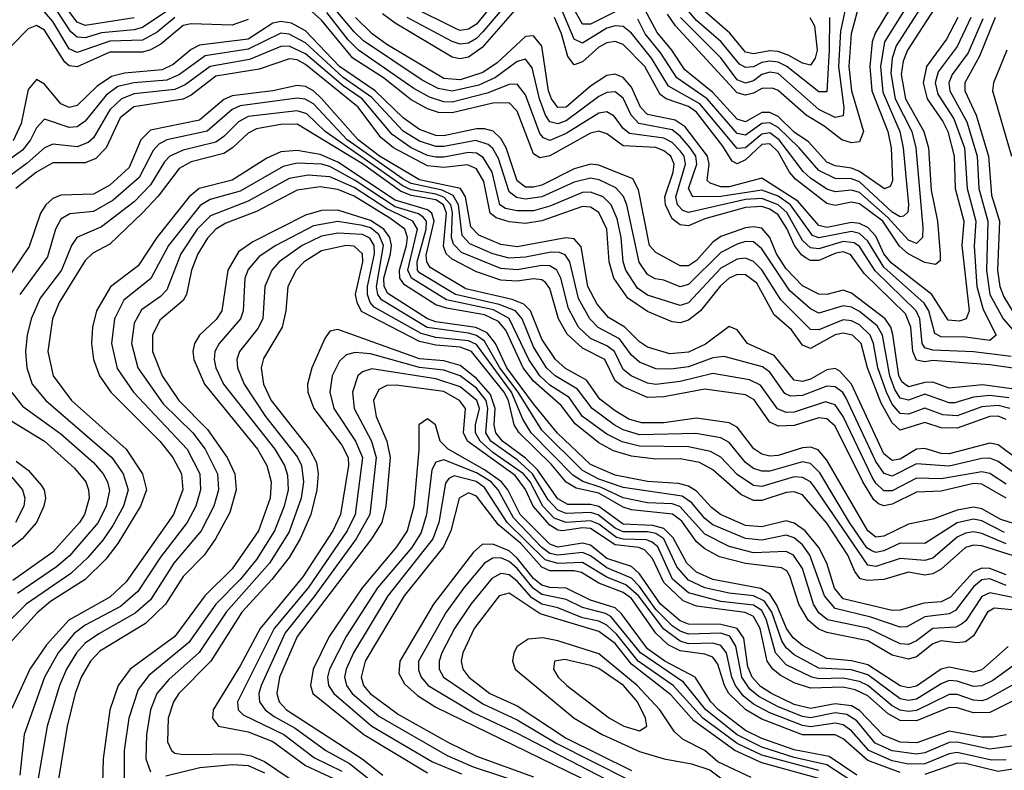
# Model space of a CAD drawing. Header units: inches. Extents: x 501365 to 657855, y 482276 to 547543.
# Tile 822 of 957: x 624749 to 627165, y 495842 to 497685. Entities that reach past the tile are written whole.
import ezdxf

# ---------------------------------------------------------------- set-up
doc = ezdxf.new("R2010")
doc.units = ezdxf.units.IN
doc.header["$MEASUREMENT"] = 0
doc.layers.add('A6429', color=7, linetype='Continuous')

msp = doc.modelspace()

# ---------------------------------------------------------------- linework, layer by layer
at = {"layer": 'A6429', "color": 5}
for points, elevation in [([(625970, 497797.3), (625870, 497674), (625850, 497661.1), (625830, 497658.2), (625821.4, 497661.4), (625710, 497717.1)], 3640), ([(627083.5, 497690), (627050, 497618.9), (627003.2, 497556.8), (626995.9, 497530), (627001.8, 497501.8), (627041.3, 497441.3), (627067.4, 497370), (627074.1, 497270), (627095.4, 497190), (627091, 497129), (627097.5, 497030), (627113.3, 496973.3), (627145, 496910), (627130, 496897.4), (627070, 496905.6), (627010, 496906), (626994.5, 496914.4), (626980.1, 496970), (626969, 496989), (626870, 497076.8), (626830, 497140.9), (626810, 497159.5), (626790, 497164.7), (626710, 497148.8), (626694.9, 497154.9), (626640.6, 497230), (626610, 497251), (626570, 497265.9), (626470, 497250.7), (626401.2, 497250), (626390.5, 497270.5), (626410.9, 497330), (626408.2, 497350), (626394.6, 497370), (626370, 497399.1), (626350, 497414.5), (626268.6, 497430), (626249.9, 497449.9), (626230, 497492.2), (626210, 497507.7), (626190, 497505.7), (626170, 497496), (626090, 497436), (626070, 497429.1), (626050, 497434.1), (626039.3, 497450), (626024.6, 497490), (626006.6, 497566.6), (625990, 497587.7), (625970, 497581.8), (625916.9, 497543.1), (625875.9, 497524.1), (625810, 497509), (625775.9, 497515.9), (625736.5, 497536.5), (625593, 497633), (625570, 497654.8), (625472, 497772)], 3740), ([(625970, 497755.1), (625885.5, 497654.5), (625870, 497638.6), (625850, 497627.1), (625830, 497624.5), (625810, 497631), (625699.9, 497690)], 3660), ([(625030, 497689.1), (624910, 497670.7), (624890, 497678.3), (624850, 497732.2)], 3720), ([(626210, 497704), (626150, 497673.8), (626130, 497673.5), (626098.6, 497730)], 3640), ([(626811.8, 497731.8), (626789.6, 497650), (626783.5, 497570), (626790.1, 497510), (626819.6, 497410), (626810, 497384.5), (626790, 497382.2), (626766.6, 497390), (626723.5, 497423.5), (626679.3, 497450), (626610, 497510.6), (626596.5, 497516.5), (626570, 497515.5), (626550, 497504.1), (626530, 497499.3), (626510, 497505.1), (626358, 497670), (626338.5, 497698.5)], 3580), ([(625130, 497690.4), (625086.3, 497653.7), (625050, 497634.7), (624970, 497631.8), (624890, 497604.4), (624870, 497613.5), (624830, 497680.4), (624810, 497703.7)], 3760), ([(625110, 497705.4), (625050, 497665.8), (625030, 497660.1), (624950, 497652.8), (624910, 497640.4), (624890, 497642.2), (624874.8, 497654.8), (624838.2, 497710)], 3740), ([(627210, 496825.7), (627130, 496837.4), (626990, 496847.7), (626970, 496844.3), (626950, 496848.6), (626940.7, 496870), (626936.3, 496930), (626922.6, 496962.6), (626821.4, 497061.4), (626788.2, 497108.2), (626770, 497114.8), (626751.5, 497111.5), (626710, 497093.5), (626690, 497093.6), (626679.3, 497099.3), (626667.4, 497107.4), (626650.3, 497130), (626631.8, 497171.8), (626610, 497205.6), (626590, 497219.3), (626570, 497226), (626530, 497223.3), (626430, 497195.5), (626390, 497178.3), (626370, 497181.3), (626350, 497195.9), (626334.2, 497230), (626332, 497250), (626352.6, 497310), (626355, 497330), (626346.6, 497350), (626330, 497363.1), (626310, 497370.5), (626230, 497375.1), (626190, 497404.4), (626170, 497410.9), (626150, 497406.2), (626050, 497350.1), (626025.5, 497345.5), (626010, 497355.5), (625970, 497460.1), (625950, 497480.6), (625910, 497479.6), (625810, 497456), (625776.7, 497456.7), (625750, 497465.9), (625710, 497487.6), (625641.7, 497541.7), (625566.4, 497590), (625490, 497683.6), (625450, 497718.6)], 3780), ([(627182.4, 496857.6), (627090, 496869), (626990, 496872.9), (626970, 496878.7), (626963.7, 496890), (626958.1, 496950), (626948.7, 496970), (626848.3, 497068.3), (626810, 497127.8), (626796.9, 497136.9), (626770, 497140.3), (626710, 497122.4), (626690, 497124.9), (626670, 497142.4), (626631.3, 497211.3), (626610, 497230.2), (626570, 497245.5), (626530, 497243.2), (626390, 497211.1), (626376.3, 497216.3), (626363.6, 497230), (626359.2, 497250), (626383, 497330), (626379.3, 497350), (626370, 497363), (626350, 497383), (626330, 497393.5), (626245.4, 497405.4), (626230, 497417.4), (626208.2, 497448.2), (626190, 497458.3), (626170, 497455), (626090, 497405.2), (626050, 497388.2), (626034.5, 497394.5), (626025.4, 497405.3), (625990, 497500.4), (625970, 497526.3), (625950, 497525.7), (625896, 497504), (625810, 497482.6), (625790, 497482.8), (625754.6, 497494.6), (625716.1, 497516.1), (625580.7, 497610), (625555.3, 497635.3), (625502.5, 497702.5)], 3760), ([(625970, 497715), (625883.9, 497616.1), (625850, 497592.9), (625830, 497588.8), (625810, 497593), (625670, 497675.9), (625639.2, 497699.2)], 3680), ([(626992.6, 497710), (626927.4, 497610), (626917, 497583), (626912.2, 497550), (626922.6, 497490), (626967.7, 497410), (626979.6, 497370), (626986, 497266), (627001, 497190), (627007.9, 497110), (627007.7, 497092.3), (626996.7, 497083.3), (626970, 497088.9), (626929.4, 497110), (626908.3, 497128.3), (626867.6, 497190), (626810, 497232.4), (626790, 497236.7), (626750, 497228.5), (626730, 497233.6), (626653.1, 497293.1), (626638.2, 497310), (626610, 497359.9), (626590, 497380.2), (626570, 497378.4), (626530, 497340.4), (626510, 497330.7), (626497.3, 497337.3), (626474.2, 497374.2), (626410, 497457.3), (626390, 497471.7), (626335.7, 497490), (626321.1, 497501.1), (626282.8, 497570), (626230, 497623.4), (626210, 497631.5), (626190, 497628.2), (626170, 497617.4), (626130, 497581.1), (626110, 497573.8), (626094, 497594), (626078.7, 497650), (626061.5, 497690)], 3680), ([(626957.2, 497710), (626899.6, 497620.4), (626889.8, 497590.2), (626886.7, 497553.3), (626897.5, 497490), (626938.3, 497410), (626948.3, 497370), (626965.3, 497174.8), (626964.3, 497150), (626950, 497134.8), (626930, 497143), (626879.2, 497199.2), (626810, 497260.2), (626790, 497266.2), (626750, 497261.8), (626730, 497268.7), (626690, 497295.3), (626671.6, 497311.6), (626613.1, 497390), (626590, 497406.9), (626570, 497404), (626530, 497369.8), (626510, 497368.2), (626418, 497478), (626341.6, 497521.6), (626299.8, 497590), (626250, 497651.4), (626230, 497668.3), (626210, 497669.6), (626190, 497663.6), (626130, 497627.3), (626110, 497636.7), (626076.5, 497716.5)], 3660), ([(626921, 497710), (626871, 497630), (626861.1, 497570), (626866.9, 497506.9), (626908.9, 497410), (626917.3, 497370), (626929.8, 497230), (626928.2, 497211.8), (626917.8, 497202.2), (626910, 497200.5), (626890, 497211.7), (626810, 497286.5), (626790, 497293.7), (626750, 497295.1), (626710, 497314.2), (626662.2, 497370), (626610, 497419.8), (626590, 497431.7), (626570, 497429.8), (626530, 497401.3), (626510, 497405.6), (626436.2, 497490), (626362, 497542), (626322.6, 497602.6), (626284.3, 497650), (626265.6, 497685.6)], 3640), ([(626883.9, 497710), (626848.6, 497651.5), (626840.9, 497630), (626835, 497570), (626840.5, 497510), (626879.8, 497410), (626887.5, 497370), (626890.9, 497289.1), (626884.9, 497275.1), (626870.9, 497269.1), (626810, 497312.3), (626790, 497320.4), (626750, 497326), (626730, 497335.1), (626684.8, 497384.8), (626650, 497408.6), (626610, 497446.6), (626590, 497457.2), (626570, 497456.5), (626530, 497433.7), (626510, 497440.1), (626450, 497505.6), (626381.6, 497561.6), (626349.3, 497610), (626313.3, 497653.3), (626283, 497710)], 3620), ([(626775, 497710), (626763.1, 497656.9), (626758.2, 497570), (626771.5, 497468.5), (626770, 497448.3), (626750, 497444.6), (626710, 497464.2), (626610, 497552.2), (626590, 497555.5), (626570, 497550.3), (626550, 497534.9), (626530, 497529.2), (626510, 497537.3), (626470, 497591.2), (626371, 497690)], 3560), ([(626736.2, 497690), (626735.7, 497610), (626730, 497507.6), (626710, 497507.6), (626632, 497570), (626610, 497580), (626590, 497582.7), (626570, 497579.3), (626550, 497569.3), (626530, 497567.3), (626515.8, 497575.8), (626470.6, 497630.6), (626410, 497682.6), (626390, 497705.5)], 3540), ([(626687.8, 497690), (626699.2, 497670), (626706.2, 497610), (626701.2, 497590), (626690, 497573.1), (626670, 497577.6), (626636.8, 497596.8), (626610, 497606.3), (626590, 497608.3), (626550, 497601), (626530, 497605.1), (626491.7, 497651.7), (626410, 497722.7)], 3520), ([(625310, 497685.3), (625270, 497671.6), (625170, 497674.2), (625150, 497670.8), (625095.4, 497624.6), (625070, 497610.3), (625050, 497605.1), (624970, 497604.9), (624890, 497568.8), (624870, 497571.2), (624860.1, 497580.1), (624810, 497659), (624790, 497670.6), (624770, 497662.3), (624730, 497621.5)], 3780), ([(627250, 496769.3), (627111.6, 496788.4), (627030, 496780), (626990, 496794.4), (626970, 496793.7), (626930, 496783.1), (626914.3, 496794.3), (626906.4, 496810), (626892, 496912), (626887.1, 496930), (626873.3, 496950), (626790, 497013), (626770, 497020.4), (626730, 497010.2), (626710, 497010.4), (626670, 497031.6), (626630, 497073.1), (626606.3, 497110), (626590, 497150.2), (626570, 497172.7), (626550, 497176.4), (626530, 497173.8), (626470, 497152.2), (626450, 497138.3), (626410, 497093.4), (626390, 497080), (626370, 497080.7), (626310, 497113.2), (626294.5, 497130), (626267.3, 497267.3), (626253.8, 497293.8), (626170, 497327.4), (626150, 497330.1), (626110, 497318.1), (626030, 497278.8), (626010, 497273.3), (625990, 497273.8), (625969.4, 497289.4), (625942.9, 497370), (625930, 497392.9), (625911, 497411), (625890, 497417.1), (625870, 497416.7), (625790, 497399.9), (625770, 497400.1), (625730, 497415.2), (625690, 497443.4), (625621.3, 497510), (625533.6, 497570), (625450, 497657.6), (625416, 497676), (625390, 497680.1), (625370, 497675.8), (625310, 497637.1), (625190, 497622.4), (625170, 497611.9), (625125.7, 497574.3), (625098.2, 497561.8), (625006.5, 497553.5), (624974.4, 497545.6), (624938.9, 497521.1), (624890, 497474), (624870, 497469.4), (624850, 497478.5), (624810, 497526.1), (624790, 497537.8), (624770, 497513), (624752.5, 497430), (624732.6, 497387.4)], 3820), ([(627051.6, 497690), (627023.3, 497636.7), (626974.5, 497570), (626966.3, 497530), (626976, 497490), (627014.7, 497434.7), (627026.6, 497410), (627042.4, 497350), (627044.6, 497270), (627065.6, 497190), (627060.7, 497130), (627079, 496970), (627071.9, 496950), (627055.7, 496944.3), (627027.3, 496947.3), (626987.7, 497010), (626887.7, 497087.7), (626869.9, 497110), (626850, 497153), (626830, 497174.4), (626810, 497184.2), (626790, 497186.4), (626730, 497174.3), (626710, 497179.2), (626659, 497239), (626570, 497295.5), (626490, 497274.4), (626470, 497274.1), (626443.2, 497283.2), (626436.1, 497290), (626440.7, 497330), (626436.9, 497350), (626381.8, 497421.8), (626357.6, 497437.6), (626290, 497451.8), (626272.4, 497470), (626250, 497519.1), (626230, 497542.8), (626210, 497551), (626190, 497547.5), (626150, 497521.5), (626090, 497470.2), (626070, 497469.1), (626054.2, 497490), (626047.1, 497510), (626030, 497619.9), (626010, 497644.9), (625990, 497643.8), (625920.9, 497579.1), (625885.3, 497554.8), (625830, 497536.9), (625790, 497540.7), (625650, 497623.9), (625613.9, 497650), (625573.3, 497690)], 3720), ([(627112.8, 497687.2), (627076.4, 497603.6), (627037.3, 497550), (627029.5, 497530), (627031.3, 497510), (627073.7, 497433.7), (627098.9, 497350), (627103.1, 497270), (627124.5, 497190), (627121.8, 497070), (627130.1, 497010.1), (627162.2, 496950), (627215.4, 496890)], 3760), ([(627142.9, 497690), (627104.8, 497595.2), (627068.8, 497530), (627068.7, 497510), (627096.3, 497450), (627126.3, 497350), (627133.8, 497253.8), (627153.6, 497190), (627148.7, 497070), (627154.2, 497030), (627163.9, 497003.9), (627186.7, 496966.7)], 3780), ([(627176.5, 496756.5), (627130, 496762.3), (627090, 496757.6), (627044.3, 496744.3), (627030, 496743.9), (626970, 496765), (626930, 496750.1), (626910, 496755.5), (626896.7, 496776.7), (626884.7, 496810), (626866.7, 496910), (626853.3, 496933.3), (626810, 496968.5), (626790, 496978.6), (626770, 496982.1), (626710, 496964.4), (626690, 496974.4), (626638.7, 497018.7), (626570, 497122.4), (626550, 497138.9), (626530, 497140), (626510, 497133.8), (626470, 497113.3), (626390, 497034.5), (626370, 497029), (626330, 497044.9), (626308.5, 497048.5), (626290, 497058.9), (626269, 497089), (626238.9, 497230), (626230.9, 497250.9), (626211.8, 497271.8), (626171.4, 497291.4), (626150, 497295.4), (626110, 497285.6), (626030, 497249.7), (625990, 497243.9), (625967.8, 497247.8), (625950, 497261.9), (625924.2, 497344.2), (625910, 497368.2), (625898.3, 497378.3), (625868.3, 497388.3), (625790, 497373.3), (625770, 497373.3), (625730, 497386.1), (625690, 497411.3), (625613.5, 497493.5), (625542.5, 497542.5), (625450, 497627.6), (625410, 497649.1), (625390, 497651.8), (625310, 497612.6), (625204.2, 497595.8), (625141.4, 497550), (625110, 497536.3), (625029.2, 497530), (624990, 497520.3), (624960.8, 497499.2), (624910, 497435.4), (624890, 497421.5), (624870, 497420), (624810, 497440.6), (624790, 497418.8), (624775.6, 497390), (624755.7, 497364.3), (624651.3, 497290)], 3840), ([(627178.8, 496730), (627150, 496737.5), (627110, 496734.1), (627050, 496712.3), (627014.6, 496714.6), (626970, 496731), (626930, 496716.5), (626910, 496717.8), (626890, 496741), (626875.9, 496770), (626854.8, 496830), (626843.9, 496890), (626836.1, 496910), (626810, 496935.5), (626790, 496945), (626770, 496947.4), (626710, 496923.3), (626690, 496923.9), (626616.7, 496996.7), (626570, 497070.9), (626550, 497090.7), (626530, 497099.2), (626510, 497096.7), (626470, 497074.3), (626390, 496989.1), (626370, 496982.7), (626290, 497008.3), (626265.3, 497025.3), (626236.7, 497070), (626229.8, 497090), (626224.8, 497150), (626215.6, 497195.6), (626200.9, 497230), (626181.2, 497250), (626150, 497261.5), (626130, 497260.3), (626050, 497227), (626010, 497215.6), (625970, 497215), (625941.2, 497221.2), (625927.6, 497230), (625908.6, 497310), (625886.7, 497346.7), (625870, 497356.8), (625850, 497358.9), (625790, 497347.1), (625770, 497347.3), (625750, 497351.4), (625709.9, 497369.9), (625662.8, 497402.8), (625589.5, 497490), (625542.4, 497522.4), (625450, 497600.5), (625410, 497619.6), (625390, 497619), (625312.9, 497587.1), (625216.2, 497570), (625155, 497525), (625130, 497513.2), (625030, 497502.8), (624998.4, 497490), (624970, 497463.5), (624930, 497394.5), (624917, 497383), (624890, 497372.9), (624830, 497378.8), (624810, 497370.2), (624767.5, 497332.5), (624686.7, 497273.3)], 3860), ([(627171.2, 497610), (627138.9, 497530), (627136.4, 497510), (627182.9, 497350)], 3820), ([(627170, 496703.2), (627150, 496711.2), (627129.5, 496710.5), (627050, 496682.1), (627010, 496682.2), (626970, 496695.6), (626910, 496677), (626890, 496694.5), (626863, 496743), (626829.3, 496830), (626813.9, 496890), (626792.9, 496910), (626770, 496915.2), (626750, 496910.7), (626690, 496877.7), (626670, 496885.6), (626643.2, 496923.2), (626600.2, 496960.2), (626557.7, 497037.7), (626530, 497058.5), (626510, 497059), (626489.8, 497050), (626468.9, 497031.1), (626419.7, 496970), (626390, 496946.6), (626370, 496940.4), (626350, 496942.9), (626290, 496968.1), (626241.3, 497001.3), (626207.2, 497050), (626195.9, 497090), (626189.6, 497170), (626170, 497211.5), (626150, 497224.3), (626130, 497226.4), (626030, 497191), (625990, 497184.5), (625950, 497188.1), (625918.1, 497198.1), (625903.4, 497210), (625887.7, 497287.7), (625870, 497318.4), (625848.3, 497328.3), (625790, 497322.1), (625750, 497326), (625666.7, 497370), (625635.6, 497395.6), (625579.3, 497470), (625450, 497574.8), (625430, 497585.9), (625411.2, 497588.8), (625336.5, 497563.5), (625230, 497545.7), (625170, 497499.5), (625150, 497489.2), (625028.9, 497471.1), (624995.9, 497444), (624960.8, 497370), (624935.8, 497344.2), (624910, 497333.5), (624830, 497333.4), (624790, 497310.4), (624739.2, 497270)], 3880), ([(627202, 496602), (627150, 496641.1), (627130, 496644.9), (627030, 496618.6), (627010, 496619.2), (626970, 496632.2), (626950, 496630.3), (626910, 496605.4), (626890, 496602.2), (626870, 496619.1), (626790, 496789.7), (626762, 496822), (626750, 496828.1), (626730, 496825), (626690, 496802.4), (626670, 496796.2), (626650, 496799.6), (626600.3, 496860.3), (626534.7, 496890), (626510, 496922.8), (626490, 496931.6), (626432.2, 496887.8), (626390, 496868), (626344.1, 496864.1), (626290, 496880.8), (626270, 496893.7), (626234.1, 496930), (626193.7, 496953.7), (626166.1, 496986.1), (626143.6, 497030), (626126.6, 497126.6), (626110, 497146.4), (626088.9, 497148.9), (625970, 497127), (625930, 497132.7), (625875.4, 497155.4), (625856.5, 497176.5), (625843.3, 497250), (625830.6, 497270.6), (625730, 497291.8), (625631.6, 497350), (625579.7, 497390), (625490, 497491.5), (625470, 497510.4), (625450, 497520.6), (625430, 497522.8), (625370, 497510.3), (625270, 497498), (625250, 497489), (625190, 497438.3), (625070, 497413.2), (625046.5, 497390), (625017.9, 497322.1), (624970, 497278.4), (624930, 497256.2), (624850, 497254.2), (624830, 497245.4), (624812.9, 497230), (624800, 497210), (624772, 497128), (624705.7, 497030)], 3920), ([(627190, 496571.3), (627150, 496600), (627130, 496607.8), (627110, 496607.3), (627030, 496588.8), (626950, 496594.2), (626890, 496564.3), (626870.6, 496570.6), (626850, 496599.6), (626776.7, 496756.7), (626769.1, 496769.1), (626750, 496783.4), (626730, 496784.8), (626670, 496761.9), (626640.4, 496760.4), (626626.7, 496766.7), (626590, 496819.1), (626572.2, 496832.2), (626477.8, 496857.8), (626450, 496854.4), (626390, 496832.6), (626347, 496827), (626310, 496827.3), (626270, 496843.9), (626250, 496861.2), (626221.2, 496901.2), (626168.8, 496928.8), (626148.3, 496950), (626120.4, 497000.4), (626098.8, 497090), (626087.5, 497107.5), (626073.3, 497113.3), (626053.6, 497113.6), (625990, 497101.4), (625950, 497099.5), (625910, 497109.4), (625854, 497134), (625834.6, 497154.6), (625825.7, 497230), (625813.1, 497253.1), (625786, 497266), (625710, 497282.4), (625690, 497293.1), (625552.5, 497390), (625470, 497477.8), (625449.6, 497489.6), (625430, 497491.8), (625290, 497473.4), (625270, 497464.5), (625209, 497411), (625110.3, 497389.7), (625090, 497378.7), (625076.8, 497363.2), (625042.5, 497297.5), (624978.5, 497241.5), (624930, 497213.5), (624871.8, 497208.2), (624850, 497195.2), (624836.9, 497170), (624817.4, 497102.6), (624748.9, 497010)], 3940), ([(627170, 496544.1), (627130, 496570.1), (627110, 496574.7), (627010, 496557.6), (626950, 496558.6), (626890, 496527.6), (626870, 496528.2), (626850, 496546.7), (626841.3, 496561.3), (626770, 496710.5), (626750, 496739), (626726.7, 496746.7), (626650, 496721), (626630, 496720), (626608.9, 496728.9), (626567.3, 496787.3), (626540.2, 496800.2), (626450, 496815.8), (626370, 496796.6), (626310, 496789.3), (626290, 496792.5), (626249.6, 496810), (626230, 496825.7), (626209, 496870), (626190, 496884.1), (626150, 496901.7), (626120.5, 496930), (626095.8, 496975.8), (626076.8, 497050), (626067.2, 497070), (626050, 497080.4), (626030, 497081.3), (625970, 497070.8), (625930, 497073.5), (625833, 497113), (625813.2, 497133.2), (625808.8, 497150), (625811.2, 497211.2), (625807.1, 497230), (625790, 497248.7), (625770, 497256.6), (625710, 497266.7), (625690, 497275.6), (625498.8, 497410), (625453.6, 497453.6), (625430, 497460.9), (625310, 497446.9), (625286.1, 497433.9), (625250, 497397.5), (625230, 497384.1), (625150, 497364.4), (625117.6, 497350), (625104.2, 497335.8), (625070, 497279.3), (625030, 497237.5), (624950, 497175.7), (624889, 497150), (624876.3, 497130), (624851.7, 497070), (624799.4, 497000.6), (624776.8, 496950), (624767.1, 496910), (624763.5, 496870), (624766.6, 496830), (624779.9, 496790), (624813.1, 496750), (624975.3, 496610), (625002.8, 496570), (625015.4, 496530), (625003.7, 496490), (624977.3, 496442.7), (624953.2, 496406.8), (624915.9, 496364.1), (624874.7, 496325.3), (624764.8, 496250), (624617.5, 496102.5)], 3960), ([(627170, 496509.8), (627110, 496543.9), (627090, 496545.7), (627010, 496527.3), (626950, 496525), (626890, 496495), (626870, 496490.9), (626856.3, 496496.3), (626845.5, 496505.5), (626818.1, 496550), (626750, 496687), (626730, 496705), (626710, 496707.1), (626650, 496688.5), (626610, 496686.4), (626590, 496696.5), (626551.1, 496751.1), (626530, 496763.2), (626430, 496777.9), (626330, 496758.3), (626290, 496757.4), (626230, 496782.9), (626210, 496798.1), (626185, 496850), (626130, 496877.8), (626092.6, 496912.6), (626071.4, 496950), (626050, 497025), (626039.2, 497039.2), (626030, 497046.3), (626010, 497048.2), (625970, 497042.9), (625930, 497045.5), (625870, 497065.4), (625810, 497096.3), (625795.4, 497110), (625788.9, 497128.9), (625796.5, 497210), (625789.2, 497230), (625770, 497242.8), (625710, 497253.3), (625683.8, 497263.8), (625590, 497331.1), (625430, 497427.9), (625390, 497427.1), (625330, 497416.5), (625310, 497406.3), (625271.1, 497370), (625250, 497356.3), (625170, 497335.5), (625140.3, 497319.7), (625088.5, 497251.5), (625050, 497210.2), (624970, 497133.8), (624928.3, 497111.7), (624910, 497093.1), (624845.9, 496990), (624829.8, 496950), (624818.2, 496870), (624831, 496810), (624875.9, 496750), (625010, 496630), (625050, 496570), (625059.8, 496530), (625045.8, 496490), (624990, 496398.8), (624960.2, 496359.8), (624909.8, 496310.2), (624824.2, 496255.8), (624791.9, 496228.1), (624683.9, 496110)], 3980), ([(627190, 496447.1), (627157.1, 496457.1), (627110, 496483.7), (627090, 496487.9), (627050, 496480.3), (626990, 496458.1), (626930, 496445.8), (626870, 496416.7), (626850, 496414.5), (626830, 496429.7), (626730, 496602.8), (626708.9, 496628.9), (626690, 496635.1), (626670, 496633.1), (626610, 496614.7), (626590, 496612.8), (626570, 496618.1), (626550.7, 496630.7), (626510, 496684.5), (626490, 496694.8), (626410, 496706.6), (626330, 496694.7), (626274.8, 496694.8), (626243.9, 496703.9), (626210, 496724.6), (626173, 496753), (626139.7, 496799.7), (626088.5, 496828.5), (626063.7, 496850), (626030, 496900.4), (626002.2, 496970), (625986.5, 496986.5), (625957.3, 496997.3), (625843.5, 497023.5), (625756.4, 497076.4), (625747.8, 497090), (625746.6, 497106.6), (625766.4, 497190), (625760.7, 497210), (625750, 497217.9), (625670, 497241.3), (625530, 497335.1), (625486, 497354), (625430, 497363.9), (625390, 497359.9), (625355.4, 497344.6), (625270, 497290.7), (625189.2, 497270), (625165, 497250), (625085.5, 497150), (625039.6, 497080.4), (624971.4, 497028.6), (624937.6, 496970), (624927.8, 496930), (624925.2, 496890), (624930.3, 496850), (624944.5, 496810), (624972.6, 496770), (625092.9, 496650), (625124.9, 496610), (625146.3, 496570), (625149.2, 496530), (625126.6, 496470), (625010, 496304.2), (624970, 496266.9), (624869.2, 496210.7), (624814.4, 496150), (624773.5, 496090), (624730, 495993.6)], 4020), ([(627165.7, 496425.7), (627110, 496454.2), (627090, 496458.4), (627050, 496449), (626970, 496398.8), (626910, 496399.2), (626870, 496380.4), (626850, 496376.3), (626840.3, 496380.3), (626827.8, 496387.8), (626785, 496450), (626712.4, 496572.4), (626690, 496594.7), (626670, 496599.1), (626590, 496576.3), (626570, 496576), (626550, 496583.1), (626530, 496597.4), (626490, 496646.6), (626470, 496657.8), (626408.6, 496668.6), (626270, 496665.7), (626230, 496677.5), (626207.7, 496690), (626153.7, 496730), (626117.7, 496777.7), (626063.1, 496810), (626042.1, 496830), (626010, 496881.2), (625982.4, 496950), (625966.1, 496970), (625925.6, 496985.6), (625818.8, 497010), (625730, 497063.5), (625725.4, 497070), (625724, 497090), (625746.5, 497170), (625747.5, 497190), (625739.5, 497199.5), (625727.9, 497207.9), (625670, 497225.6), (625572.5, 497290), (625510, 497324.3), (625490, 497330.3), (625430, 497332.6), (625395.6, 497324.4), (625290, 497263.9), (625216.5, 497243.5), (625191.6, 497228.4), (625113.9, 497130), (625071.1, 497048.9), (625004.3, 496995.7), (624981.7, 496950), (624974.4, 496890), (624988.3, 496828.3), (625028.4, 496770), (625159.7, 496630), (625190.9, 496570), (625192.9, 496530), (625181.1, 496490), (625160.3, 496450), (625094.6, 496365.4), (625039, 496281), (624996.2, 496243.8), (624910, 496197.7), (624882.5, 496177.5), (624843.6, 496130), (624809.6, 496070), (624760, 495930), (624749, 495830)], 4040), ([(627170, 496397.4), (627110, 496423.1), (627090, 496427.2), (627070, 496424), (627050, 496414.3), (626990, 496362.8), (626970, 496356.9), (626910, 496362), (626850, 496342.1), (626830, 496345.2), (626698.5, 496538.5), (626689.6, 496549.6), (626670, 496561), (626650, 496562.1), (626570, 496538.8), (626550, 496541.3), (626510, 496568.2), (626470, 496610.7), (626444.2, 496624.2), (626390, 496635.8), (626270, 496637.3), (626227.8, 496647.8), (626190, 496667), (626130.2, 496710.2), (626097.2, 496757.2), (626050, 496787.5), (626025.7, 496810), (625998.7, 496850), (625950, 496950.7), (625911.9, 496971.9), (625796.7, 496996.7), (625710.3, 497050), (625701.3, 497070), (625724.9, 497170), (625713.8, 497190), (625650, 497220.1), (625570, 497272.3), (625510, 497298.8), (625457, 497303), (625410, 497294.4), (625310, 497239), (625216.8, 497203.2), (625184.6, 497170), (625144, 497110), (625110, 497021.5), (625094.8, 497005.2), (625048, 496972), (625030, 496939.8), (625023.5, 496890), (625039.2, 496830), (625101.4, 496741.4), (625173.5, 496670), (625204.5, 496630), (625234.4, 496570), (625237.2, 496530), (625225.7, 496490), (625194, 496430), (625127.6, 496350), (625070, 496260.4), (625032.5, 496227.5), (624942.9, 496177.1), (624910, 496153.8), (624888.7, 496130), (624863.6, 496090), (624846.7, 496050), (624816.6, 495950), (624792.1, 495807.9)], 4060), ([(627190, 496367.4), (627110, 496392.5), (627090, 496394.5), (627070, 496388.7), (627010, 496335.2), (626990, 496323.7), (626970, 496321.1), (626930, 496328.2), (626869.5, 496310.5), (626830, 496307.6), (626811.5, 496311.5), (626798.3, 496330), (626781.5, 496370), (626730, 496448.1), (626670, 496518.2), (626650, 496525.6), (626630, 496523.9), (626570, 496503.9), (626550, 496504.3), (626518.8, 496518.8), (626450, 496579.2), (626417.1, 496597.1), (626370, 496606.8), (626310, 496605.9), (626250, 496612.9), (626206, 496626), (626170, 496646), (626112.2, 496692.2), (626077.5, 496737.4), (626010, 496796.8), (625984.6, 496830), (625942, 496922), (625923.8, 496943.8), (625890, 496959.8), (625796, 496976), (625770, 496984.7), (625693.4, 497033.4), (625682.2, 497050), (625681.2, 497070), (625698.6, 497130), (625701, 497150), (625694.4, 497170), (625657.7, 497197.7), (625570, 497251.4), (625530, 497268.1), (625486, 497274), (625430, 497266.2), (625330, 497213.5), (625255.1, 497184.9), (625230.1, 497170), (625210, 497148.1), (625186.3, 497110), (625170.5, 497070), (625158.3, 497010), (625150, 496995), (625093.2, 496946.8), (625074.5, 496910), (625074.5, 496870), (625098.7, 496810), (625139.5, 496750), (625210, 496678.5), (625258.3, 496610), (625277.3, 496570), (625280, 496530), (625265, 496475), (625229.6, 496410), (625201.3, 496370), (625150, 496317.7), (625107.1, 496250), (625057.7, 496202.3), (624945.8, 496134.2), (624923, 496110), (624899.7, 496070), (624884.9, 496030), (624865.7, 495950), (624835.7, 495770)], 4080), ([(627170, 496321.7), (627130, 496337.5), (627110, 496337.8), (627090, 496329.3), (627032.9, 496267.1), (627010, 496255.7), (626967.7, 496252.3), (626910, 496234.5), (626890, 496234.4), (626770, 496263.1), (626748.8, 496288.8), (626729.8, 496350), (626710, 496388.4), (626676.2, 496430), (626650, 496448.7), (626630, 496454.3), (626570, 496439.1), (626530, 496443), (626468.8, 496470), (626446.6, 496486.6), (626410, 496526.9), (626390, 496539.4), (626365.8, 496545.8), (626290, 496550.8), (626210, 496566.1), (626150, 496592.7), (626069.2, 496669.2), (626010, 496741.3), (625944.4, 496830), (625917, 496890), (625895.8, 496915.8), (625868.6, 496928.6), (625770, 496942.7), (625750, 496950), (625652.3, 497012.3), (625643.6, 497030), (625642.4, 497050), (625658.7, 497110), (625661.5, 497130), (625657.3, 497150), (625642.9, 497170), (625610, 497191.9), (625530, 497217.3), (625490, 497215.9), (625450, 497204.7), (625321.1, 497139), (625285.6, 497114.4), (625259.5, 497070), (625245.4, 496970), (625231.4, 496948.6), (625190.1, 496910), (625178.1, 496890), (625174, 496870), (625176, 496850), (625202.4, 496790), (625332.6, 496630), (625355.6, 496590), (625366.4, 496550), (625363.4, 496510), (625334.9, 496430), (625270, 496336.1), (625203.6, 496270), (625130, 496170.4), (625020.4, 496090), (624990.8, 496050), (624969.8, 495990), (624954.2, 495870), (624950.7, 495750.7)], 4120), ([(627170, 496295.2), (627130, 496311.7), (627110.5, 496309.5), (627090, 496292.1), (627045.8, 496234.2), (627030, 496225.7), (626970, 496218.4), (626926, 496194), (626910, 496193.1), (626838.1, 496218.1), (626750, 496238.8), (626724.3, 496270), (626688.4, 496370), (626670, 496395.5), (626650, 496412.6), (626630, 496419), (626570, 496407.1), (626530, 496410.9), (626450, 496444.2), (626430, 496459.6), (626398.4, 496498.4), (626375, 496515), (626230, 496535.7), (626170, 496556.7), (626130, 496578), (626030, 496676.8), (625972.5, 496770), (625927, 496830), (625890, 496895.7), (625870, 496909.1), (625850, 496914.8), (625748.8, 496928.8), (625636.6, 496996.6), (625627.8, 497010), (625624.2, 497030), (625641.9, 497130), (625630, 497157.4), (625610, 497173.4), (625590, 497179.4), (625530, 497189), (625470, 497178.5), (625377.3, 497130), (625336.7, 497103.3), (625310, 497071.2), (625301.8, 497050), (625297.6, 496970), (625290.9, 496950), (625238.1, 496890), (625228.1, 496870), (625226.2, 496850), (625230.3, 496830), (625249.3, 496790), (625374.8, 496630), (625398.6, 496590), (625406.2, 496566.2), (625407.8, 496530), (625397.6, 496490), (625374.2, 496430), (625330, 496359.4), (625289.9, 496310.1), (625230.3, 496250), (625164.2, 496155.8), (625065.7, 496074.3), (625039.6, 496040.4), (625016.8, 495970), (625005, 495890), (625005.3, 495810)], 4140), ([(627210, 496260.8), (627130, 496277.7), (627110, 496268.4), (627071, 496209), (627059.9, 496200.1), (627046.6, 496193.4), (626990, 496190), (626950, 496159.5), (626930, 496150.6), (626910, 496152.3), (626830, 496191), (626731.1, 496211.1), (626710, 496228), (626696.8, 496250), (626670, 496337.1), (626647.9, 496370), (626630, 496379.2), (626550, 496375.8), (626490, 496391.3), (626430, 496421.6), (626369.4, 496489.4), (626350, 496496.3), (626290, 496498.8), (626230, 496510.5), (626176.2, 496536.2), (626130.9, 496550.9), (626106.5, 496566.5), (626004.3, 496670), (625983.8, 496703.8), (625955.5, 496770), (625870, 496887.1), (625850, 496896.3), (625770, 496904), (625734.1, 496914.1), (625618.8, 496978.8), (625609.3, 496990), (625602.4, 497010), (625602.6, 497030), (625619.4, 497110), (625618.8, 497130), (625608.6, 497148.6), (625590, 497157), (625530, 497160.3), (625490, 497153.2), (625442.1, 497130), (625385.4, 497090), (625368, 497070), (625350.9, 497030), (625345.5, 496950), (625333.7, 496926.3), (625288.2, 496870), (625282, 496850), (625283.1, 496830), (625300, 496790), (625352.3, 496710), (625430.5, 496610.5), (625440.3, 496590), (625445.6, 496550), (625440, 496510), (625410, 496427.3), (625362.3, 496350), (625256, 496230), (625189.1, 496130.9), (625115.1, 496064.9), (625085.6, 496030), (625070, 495990), (625060.3, 495930), (625058.7, 495870), (625070, 495837.6)], 4160), ([(627210, 496233.1), (627140.6, 496239.4), (627124.2, 496230), (627090, 496171.5), (627070, 496157.1), (627050, 496154.8), (627010, 496159.7), (626990, 496152.3), (626950, 496119.9), (626930, 496114.6), (626890, 496124.7), (626830, 496159.4), (626730, 496179.8), (626708.7, 496188.7), (626684.1, 496210), (626660.7, 496250), (626638.7, 496318.7), (626631.2, 496331.2), (626618.9, 496338.9), (626530, 496349.5), (626466.1, 496366.1), (626430, 496385.3), (626410, 496402.3), (626373.7, 496453.7), (626350.7, 496470.7), (626250, 496481.4), (626230, 496487.8), (626170, 496522.4), (626114.7, 496534.7), (626090, 496549.5), (626053.5, 496593.5), (625974.7, 496670), (625962.3, 496690), (625948.6, 496750), (625938.2, 496770), (625857.6, 496870), (625830, 496880.9), (625770, 496885.2), (625730, 496894.8), (625588, 496968), (625577, 496990), (625573.3, 497010), (625590.9, 497090), (625590.3, 497110), (625570, 497128.6), (625550, 497130.1), (625490, 497117.4), (625447.2, 497090), (625427.4, 497070), (625406.6, 497030), (625401.9, 496970), (625393.4, 496930), (625347.1, 496852.9), (625341.8, 496830), (625347.4, 496790), (625366.4, 496750), (625460.3, 496630), (625477.6, 496597.6), (625481.4, 496570), (625478.2, 496530), (625463.4, 496470), (625437.1, 496410), (625410, 496364.2), (625368.1, 496310), (625294.3, 496230), (625217.8, 496110), (625139.5, 496030), (625126.7, 496010), (625113.5, 495970), (625111.4, 495911.4), (625121.5, 495890), (625130, 495883.8), (625150, 495880.2), (625290, 495882.3), (625317.4, 495877.3), (625350, 495863.4), (625410, 495822.1)], 4180), ([(627174.5, 496145.5), (627110, 496088.5), (627090, 496082.6), (627030, 496095.2), (627010, 496090.1), (626950, 496048), (626930, 496044), (626910, 496049), (626830, 496101), (626790.5, 496110.5), (626730, 496116.2), (626670, 496147.8), (626647, 496167), (626630.9, 496190), (626607.1, 496247.1), (626590, 496273.8), (626568, 496288), (626450, 496310), (626410, 496328.5), (626386.2, 496350), (626352.5, 496412.5), (626330, 496435), (626302.5, 496442.5), (626230, 496446.1), (626170, 496489.4), (626150, 496494), (626094.5, 496494.5), (626070, 496508.4), (626019.7, 496579.7), (625990, 496608.5), (625934, 496650), (625917.5, 496670), (625913.2, 496690), (625916, 496730), (625904.7, 496764.7), (625870, 496803.4), (625830, 496835.9), (625790, 496846.9), (625730, 496852), (625530, 496924.3), (625510, 496919.9), (625497.9, 496902), (625465.9, 496830), (625455.5, 496790), (625456, 496770), (625470.8, 496730), (625539.8, 496639.8), (625554.7, 496610), (625556.1, 496590), (625535.9, 496470), (625517.1, 496430), (625443.6, 496316.4), (625339.1, 496190), (625290, 496098.6), (625223.9, 495990), (625222.3, 495970), (625236.9, 495950), (625310, 495935.8), (625370, 495912.7), (625450, 495853.4), (625520.8, 495820.8)], 4220), ([(627190, 496100.7), (627137.5, 496062.5), (627110, 496048.7), (627090, 496047.8), (627050, 496060.3), (627030, 496061.9), (627010, 496054.2), (626950, 496016.7), (626930, 496012.8), (626910, 496017.4), (626830, 496075.8), (626790, 496088.3), (626710, 496092.6), (626650, 496125), (626630, 496142.1), (626619.2, 496159.2), (626594.5, 496230), (626576.6, 496256.6), (626550, 496270.2), (626490, 496276.7), (626430, 496289.6), (626390, 496308.8), (626361.3, 496341.3), (626330, 496409.8), (626310, 496422.9), (626290, 496427.3), (626230, 496427), (626210, 496436.1), (626168.7, 496468.7), (626150, 496474.3), (626090, 496471.9), (626070, 496480.5), (626045.9, 496505.9), (626007.6, 496570), (625970, 496603.8), (625905.4, 496650), (625893, 496670), (625898, 496730), (625893.7, 496750), (625870, 496779.6), (625830, 496810.2), (625790, 496824.4), (625730, 496830.6), (625610, 496864.2), (625572.6, 496867.4), (625550, 496862), (625533.6, 496846.4), (625516.1, 496810), (625509.8, 496770.2), (625519.9, 496730), (625573.4, 496650), (625589.9, 496610), (625572.2, 496470), (625552.7, 496430), (625456.5, 496290), (625373.7, 496190), (625283.8, 496010), (625284.7, 495990), (625297.6, 495977.6), (625396.8, 495930), (625472.2, 495872.2), (625539.6, 495839.7)], 4240), ([(627210, 496064.8), (627123.4, 496016.6), (627110, 496012.6), (627090, 496014.3), (627050, 496028), (627030, 496028.1), (626950, 495988.7), (626930, 495985.8), (626910, 495989.3), (626890, 496000.3), (626830.1, 496050), (626810, 496059.7), (626770, 496067.8), (626710, 496066.3), (626692.7, 496070), (626630, 496101), (626603.8, 496130), (626582, 496210), (626570, 496233.7), (626550, 496247.4), (626470, 496256.5), (626390, 496277.6), (626351.3, 496311.3), (626315, 496390), (626301.5, 496401.5), (626287.6, 496407.6), (626230, 496409), (626213.6, 496413.6), (626170, 496446.2), (626150, 496453.9), (626090, 496449.9), (626060.9, 496460.9), (626032.6, 496490), (626001.7, 496550), (625985.3, 496570), (625910, 496622.3), (625878.6, 496650), (625867.7, 496670), (625867.7, 496690), (625877.1, 496730), (625870.7, 496750), (625830, 496783.3), (625770, 496803), (625612.8, 496827.2), (625590, 496819.8), (625579, 496810), (625565.3, 496770), (625570.1, 496729.9), (625612.3, 496650), (625623.8, 496610), (625608.6, 496470), (625575.1, 496410), (625471.9, 496268.1), (625400.8, 496179.1), (625341.6, 496050), (625336.1, 496030), (625337.3, 496010), (625351.4, 495990), (625373.6, 495973.6), (625425, 495945), (625500.3, 495890), (625558.7, 495858.7), (625614.3, 495814.3)], 4260), ([(627210, 496023.8), (627130, 495983.4), (627090, 495982.5), (627050, 495995.2), (627030, 495995.5), (626950, 495962.9), (626910, 495963.9), (626880.2, 495980.2), (626830, 496024.2), (626799.6, 496039.6), (626770, 496046.2), (626690, 496043.5), (626650, 496056.6), (626615.1, 496075.1), (626597.2, 496090), (626583.7, 496110), (626565.8, 496190), (626550, 496219.3), (626529.1, 496229.1), (626410, 496244.9), (626377.4, 496257.4), (626330, 496302.5), (626301.7, 496361.7), (626282.6, 496382.7), (626268.8, 496388.8), (626210, 496395.2), (626150, 496435), (626130, 496436.7), (626081, 496430), (626070, 496431), (626050, 496443.3), (626008.7, 496490), (625990, 496531.5), (625965.2, 496565.2), (625848.1, 496650), (625838.3, 496670), (625842.9, 496730), (625828.6, 496750), (625790, 496771.6), (625672.9, 496787.1), (625650, 496786.3), (625630, 496777.1), (625617.5, 496750), (625623.8, 496710), (625649.7, 496650), (625658, 496610), (625647.3, 496490), (625637.4, 496450), (625612.1, 496410), (625429.9, 496170), (625386.7, 496070), (625379.9, 496030), (625385.9, 496010), (625403.4, 495990), (625589.1, 495870), (625640.2, 495830)], 4280), ([(624729.4, 496769.4), (624756.1, 496736.1), (624850, 496667.6), (624930, 496597.8), (624953.5, 496570), (624964.4, 496550), (624969, 496529), (624961.2, 496490), (624941.5, 496450), (624871.4, 496368.6), (624839, 496341), (624743.8, 496276.2)], 3940), ([(624710.7, 496710.7), (624810, 496649.8), (624883.3, 496583.3), (624910.9, 496550), (624918.1, 496530), (624919.2, 496510), (624907.7, 496470), (624895.6, 496450), (624830, 496377.1), (624731.9, 496308.1)], 3920), ([(627171, 495929), (627137.3, 495922.7), (627110, 495923.1), (627030, 495937.4), (626950.6, 495909.4), (626910, 495910.9), (626867.7, 495927.7), (626810, 495988.4), (626790, 495999.6), (626750, 496005), (626690, 495993.4), (626650, 496003.2), (626593.8, 496030), (626567.1, 496047.1), (626546.3, 496070), (626535.9, 496095.9), (626525.9, 496165.9), (626510, 496190), (626470, 496199.6), (626390, 496200.4), (626370, 496208.6), (626321.8, 496250), (626270, 496324.3), (626250, 496342.4), (626190, 496362.1), (626150, 496394.7), (626130, 496399.5), (626070, 496389.5), (626050, 496396.6), (625977.4, 496470), (625946.7, 496530), (625931.3, 496550), (625890, 496579.4), (625800.8, 496630), (625780.6, 496650), (625769.1, 496690), (625750, 496704.5), (625728.3, 496690), (625728.8, 496628.8), (625716, 496490), (625699.8, 496430), (625673.6, 496390), (625589.7, 496290), (625508.5, 496170), (625469.1, 496090), (625462.3, 496050), (625468.1, 496030), (625593.8, 495930), (625750, 495835.5)], 4320), ([(624740.6, 496600.6), (624770, 496578.7), (624801.9, 496541.9), (624809, 496530), (624812.2, 496510), (624808.5, 496490), (624790.3, 496450), (624754.9, 496410), (624590, 496280)], 3880), ([(627190, 495902), (627130, 495894), (627050, 495910.6), (627030, 495910.1), (626970, 495884.7), (626950, 495881.5), (626890, 495889.7), (626848.6, 495908.6), (626803, 495963), (626778.5, 495978.5), (626750, 495982.8), (626690, 495970.5), (626670, 495973.9), (626610, 495997.5), (626562.8, 496022.8), (626540.9, 496040.9), (626520.8, 496070), (626506.4, 496146.4), (626491.4, 496171.4), (626470, 496178.4), (626390, 496176), (626370, 496183.3), (626350, 496196.7), (626310, 496236.9), (626270, 496293.3), (626250, 496313.2), (626190, 496338.9), (626150, 496368.2), (626130, 496376.8), (626070, 496369.6), (626050, 496374.4), (626030, 496389), (625961.2, 496461.2), (625923.3, 496530), (625905.7, 496550), (625870, 496572), (625790, 496603.8), (625770, 496598.6), (625760.6, 496579.4), (625747.3, 496470), (625734.1, 496425.9), (625711.4, 496388.6), (625627, 496290), (625550, 496170), (625509, 496090), (625504.4, 496070), (625506.4, 496050), (625519.8, 496030), (625613.2, 495950), (625762.1, 495862.2), (625832.9, 495832.9)], 4340), ([(624730, 496561.1), (624755.8, 496530), (624761.3, 496510), (624759.4, 496490), (624739, 496450)], 3860), ([(627170, 495867.4), (627133.6, 495866.4), (627050, 495885.2), (627030, 495882.4), (626970, 495857.2), (626930, 495856.9), (626890, 495865.1), (626832.5, 495890), (626790, 495938.2), (626770, 495953.4), (626750, 495957.7), (626690, 495948.5), (626670, 495951.4), (626590, 495982.7), (626550, 496004.4), (626524.8, 496024.8), (626505.3, 496050), (626496.6, 496070), (626483.3, 496130), (626470, 496148.3), (626450, 496153.7), (626390, 496152.6), (626370, 496158.6), (626330, 496188), (626267.6, 496270), (626236.8, 496296.8), (626190, 496315.6), (626130, 496351.9), (626070, 496349.2), (626038.7, 496358.7), (625945.4, 496450), (625890, 496535.8), (625869.2, 496550.9), (625815.4, 496564.6), (625801.8, 496558.2), (625793.6, 496546.4), (625777.6, 496450), (625763.2, 496410), (625652, 496270), (625568.4, 496130), (625550.2, 496090), (625546.2, 496070), (625550.9, 496050), (625565.1, 496030), (625630, 495974.5), (625797.9, 495877.9), (625861.8, 495850), (626003.4, 495803.4)], 4360), ([(626910, 495836.6), (626830, 495865.4), (626770, 495919.2), (626750, 495929), (626670, 495929.1), (626570, 495967.1), (626530.8, 495990), (626489.5, 496030), (626478.3, 496050), (626462, 496102), (626450, 496119.6), (626430, 496126.9), (626370, 496135.2), (626340.2, 496150), (626310, 496178.4), (626250, 496263.9), (626230, 496278.3), (626170, 496301.5), (626127.5, 496327.5), (626110, 496331.7), (626050, 496331.1), (626030, 496340.7), (625978.9, 496398.9), (625924.1, 496444.1), (625870, 496514.8), (625850, 496523.1), (625827.6, 496510), (625806.9, 496430), (625789.1, 496390), (625692.6, 496270), (625596.7, 496110), (625587, 496070), (625593, 496050), (625609.1, 496030), (625678.5, 495978.5), (625801.4, 495910), (625870, 495876.6), (626010, 495825.9)], 4380), ([(626803, 495830), (626735.8, 495875.8), (626650, 495891.7), (626570, 495920.1), (626530, 495939.6), (626463.7, 495990), (626445.2, 496010), (626406.7, 496070), (626331.8, 496110), (626290, 496140.3), (626226.1, 496226.1), (626210, 496240.9), (626150, 496259.4), (626090, 496289), (626050, 496290.6), (626030, 496296.3), (626010, 496313), (625970, 496362.7), (625950, 496380.7), (625910, 496397.2), (625884.1, 496395.9), (625862.4, 496377.6), (625764.7, 496250), (625681.5, 496110), (625679.6, 496079.6), (625693.7, 496053.7), (625725.3, 496025.3), (625770, 495996.5), (626218.1, 495778.1)], 4420), ([(626810, 495802.4), (626730, 495854.8), (626650, 495872.9), (626570, 495898.9), (626510, 495928.8), (626433.2, 495990), (626378.2, 496058.2), (626272.6, 496130), (626199.4, 496219.4), (626186.8, 496226.8), (626130, 496241.3), (626090, 496261.4), (626030, 496273.5), (626009.1, 496289.1), (625970, 496336.8), (625950, 496354.6), (625930, 496363.2), (625910, 496362.6), (625890, 496350.5), (625839, 496290), (625795.4, 496230), (625727.9, 496110), (625727.3, 496087.3), (625734.2, 496070), (625751.5, 496050), (625863.2, 495983.2), (625970, 495932.8), (626230, 495798.2)], 4440), ([(626710, 495841.5), (626570, 495879.2), (626510, 495907.4), (626425.2, 495970), (626352.5, 496050), (626266.7, 496110), (626214.8, 496174.8), (626190, 496198.4), (626170, 496207.6), (626130, 496216.1), (626070, 496240.5), (626030, 496249.8), (626005.5, 496265.5), (625970, 496305.8), (625950, 496321.7), (625936, 496324), (625930, 496324.8), (625907.5, 496312.5), (625856.3, 496250), (625816, 496190), (625785.3, 496130), (625778.2, 496110), (625778, 496090), (625789.2, 496070), (625885.2, 496005.2), (625970, 495966), (626067.5, 495907.5), (626240.2, 495820.2)], 4460), ([(626710, 495821.6), (626570, 495860), (626503.9, 495890), (626403.2, 495963.2), (626347, 496027), (626250, 496102.5), (626210, 496152.8), (626170, 496182.3), (626026.1, 496226.1), (625950, 496276.3), (625925.5, 496270), (625864.6, 496190), (625836.4, 496130), (625832.7, 496110), (625836.5, 496090), (625851, 496070), (625903.1, 496030), (625970, 495999.8), (626090, 495920.9), (626250, 495841.6)], 4480), ([(626543.7, 495823.7), (626462.2, 495862.2), (626430, 495890.7), (626377.3, 495917.3), (626355.9, 495935.9), (626319.7, 495990), (626264.6, 496050), (626170, 496127.5), (626070, 496159.9), (626033, 496167), (625996.5, 496163.5), (625970, 496145.4), (625961.7, 496130), (625958.7, 496110), (625965.3, 496090), (626109.4, 495970), (626178.6, 495930), (626270, 495887.5), (626330.2, 495869.8), (626397.9, 495857.9), (626443, 495843), (626566.1, 495750)], 4520), ([(628170, 495800.5), (627930, 495859.2), (627770, 495856.7), (627710, 495871.3), (627650, 495878.6), (627630, 495887), (627595.2, 495915.2), (627530, 495980.4), (627510, 495992.8), (627490, 495991.7), (627470, 495981.3), (627390, 495913.9), (627363.2, 495896.8), (627222.5, 495850), (627150, 495838.7), (627070, 495858.4), (627050, 495859.3), (626970, 495831.4)], 4380), ([(625107.8, 495827.8), (625191.1, 495848.9), (625270, 495856.2), (625310, 495853.7), (625350, 495835.5)], 4160)]:
    msp.add_lwpolyline(points, dxfattribs=dict(at, elevation=elevation))
at = {"layer": 'A6429', "color": 5, "elevation": 4540}
msp.add_lwpolyline([(626086.5, 496113.5), (626061.2, 496110), (626058.9, 496090), (626070.8, 496070), (626091.9, 496050), (626196, 495970), (626231.8, 495950), (626270, 495938.7), (626288.3, 495950), (626285, 495970), (626265.2, 496010), (626230.4, 496050), (626170, 496091.4), (626150, 496098.9)], close=True, dxfattribs=at)

doc.saveas('drawing.dxf')
